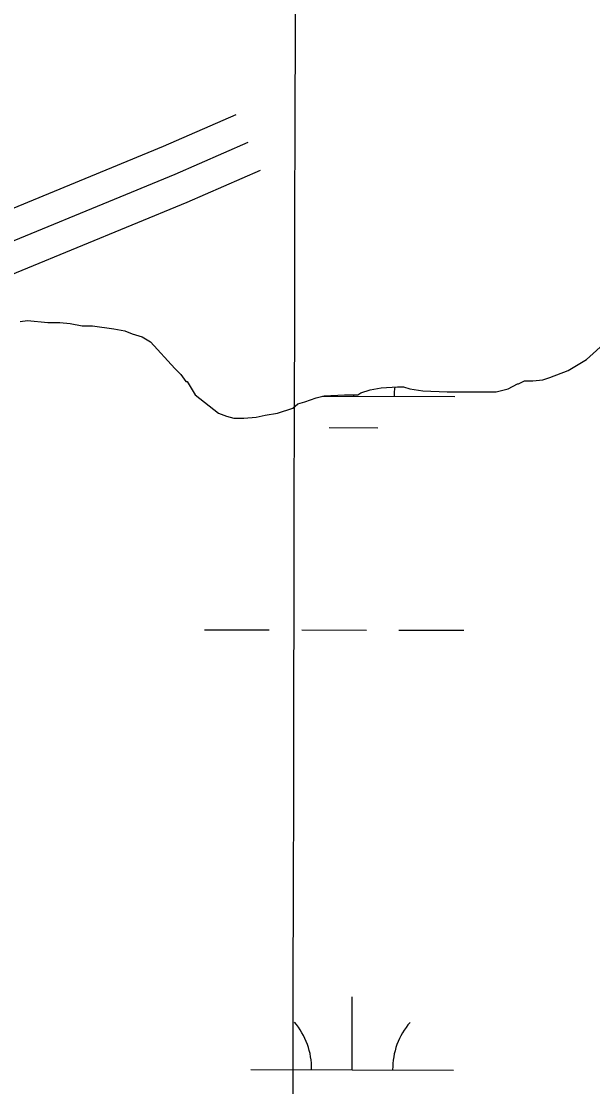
# Model space of a CAD drawing. Extents: x 3177385 to 3215275, y 903885 to 929304.
# Drawn here: x 3202390 to 3202672, y 923161 to 923687 of the extents above; entities that cross this region are included whole.
import ezdxf

# ---------------------------------------------------------------- set-up
doc = ezdxf.new("R2010")
doc.units = 0
for name, color, linetype in [('V-GRID-MAJR', 7, 'Continuous'), ('V-ROAD-CNTR', 7, 'Continuous'), ('V-WETL-SWMP', 7, 'Continuous')]:
    doc.layers.add(name, color=color, linetype=linetype)

msp = doc.modelspace()

# ---------------------------------------------------------------- linework, layer by layer
at = {"layer": 'V-GRID-MAJR'}
msp.add_spline([(3202493.934, 909288.471), (3202507.1550000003, 915348.316), (3202520.382, 921411.246), (3202533.61, 927474.224), (3202533.617, 927477.26)], degree=3, dxfattribs=at)
at = {"layer": 'V-ROAD-CNTR'}
for points in [[(3201860.8732413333, 923306.8603584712), (3201900.3831623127, 923262.760446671), (3201949.2150646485, 923239.2104937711), (3201973.471016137, 923241.129489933), (3201980.916001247, 923247.141477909), (3202020.8949212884, 923325.2763216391), (3202092.4227782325, 923380.8302105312), (3202164.590633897, 923427.371117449), (3202196.025571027, 923456.2060597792), (3202268.879425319, 923531.089910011), (3202349.521264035, 923580.1168119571), (3202460.076042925, 923625.6587208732), (3202496.018971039, 923641.3476894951)], [(3201847.9322672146, 923298.8253745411), (3201891.193180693, 923250.5394711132), (3201946.3540703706, 923223.9375243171), (3201979.283004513, 923226.5425191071), (3201992.817977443, 923237.4724972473), (3202032.7298976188, 923315.4753412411), (3202101.104760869, 923368.5802350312), (3202173.7906154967, 923415.4561412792), (3202206.479550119, 923445.4400813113), (3202278.301406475, 923519.2629336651), (3202356.315250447, 923566.6928388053), (3202465.934031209, 923611.8487484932), (3202502.0199590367, 923627.600716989)], [(3202005.5689519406, 923229.4635132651), (3202044.564873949, 923305.6743608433), (3202109.7867435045, 923356.330259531), (3202182.990597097, 923403.5411651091), (3202216.933529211, 923434.674102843), (3202287.7233876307, 923507.435957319), (3202363.109236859, 923553.2688656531), (3202471.7920194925, 923598.0387761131), (3202508.020947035, 923613.8537444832)]]:
    msp.add_lwpolyline(points, dxfattribs=at)
at = {"layer": 'V-WETL-SWMP'}
for p, q in [((3202538.6421836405, 923502.1185862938), (3202604.0587271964, 923501.966350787)), ((3202554.05901784, 923502.0827086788), (3202554.060780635, 923502.8373576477)), ((3202542.023042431, 923486.6797716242), (3202566.022902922, 923486.6239198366)), ((3202480.3818077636, 923386.8225658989), (3202512.381621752, 923386.7480968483)), ((3202528.381528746, 923386.7108623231), (3202560.3813427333, 923386.6363932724)), ((3202576.381249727, 923386.5991587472), (3202608.3810637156, 923386.5246896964)), ((3202553.281924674, 923169.410663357), (3202553.3660168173, 923205.4103436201)), ((3202503.2822153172, 923169.5270212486), (3202603.28163403, 923169.2943054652))]:
    msp.add_line(p, q, dxfattribs=at)
msp.add_lwpolyline([(3202389.448000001, 923539.0279999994), (3202392.962000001, 923539.5279999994), (3202403.001000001, 923538.5219999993), (3202409.025000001, 923538.5199999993), (3202414.044000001, 923538.0159999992), (3202420.068000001, 923537.0109999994), (3202425.087000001, 923537.0089999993), (3202435.628000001, 923535.4999999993), (3202441.150000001, 923534.4949999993), (3202444.663000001, 923532.9879999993), (3202449.682000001, 923531.4799999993), (3202453.697000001, 923528.9689999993), (3202465.741000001, 923515.9149999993), (3202468.752000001, 923512.9019999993), (3202471.260000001, 923509.3879999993), (3202471.762000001, 923509.3869999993), (3202475.776000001, 923502.8609999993), (3202487.319000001, 923493.8219999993), (3202491.334000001, 923492.3149999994), (3202494.848000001, 923491.3099999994), (3202499.867000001, 923491.3079999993), (3202505.891000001, 923491.8089999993), (3202510.409000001, 923492.8109999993), (3202516.433000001, 923493.8129999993), (3202523.963000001, 923496.3209999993), (3202526.474000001, 923498.3279999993), (3202529.988000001, 923499.3309999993), (3202535.510000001, 923501.3369999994), (3202539.526000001, 923502.3399999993), (3202549.565000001, 923502.8389999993), (3202556.091000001, 923502.8369999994), (3202557.597000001, 923503.8409999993), (3202562.115000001, 923505.3449999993), (3202567.637000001, 923506.3479999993), (3202575.669000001, 923506.8469999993), (3202578.681000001, 923506.8469999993), (3202581.692000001, 923505.8419999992), (3202588.217000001, 923504.8359999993), (3202600.264000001, 923504.3299999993), (3202624.359000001, 923504.3229999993), (3202630.383000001, 923505.8279999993), (3202634.901000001, 923508.3359999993), (3202635.403000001, 923508.3359999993), (3202638.416000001, 923509.8409999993), (3202642.431000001, 923509.8399999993), (3202647.451000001, 923510.3399999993), (3202650.9650000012, 923511.3429999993), (3202660.002000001, 923514.8539999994), (3202669.039000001, 923520.3729999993), (3202679.081000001, 923529.4059999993)], dxfattribs=at)
for centre, radius, start, end in [((3202609.302741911, 923502.4289486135), 35.246287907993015, 172.9347664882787, 180.6384959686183), ((3202498.040418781, 923170.0140213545), 35.24628790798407, 359.0948453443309, 40.63850367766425), ((3202608.525648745, 923169.7569032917), 35.246287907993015, 139.09483763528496, 180.6384959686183)]:
    msp.add_arc(centre, radius, start, end, dxfattribs=at)

doc.saveas('drawing.dxf')
